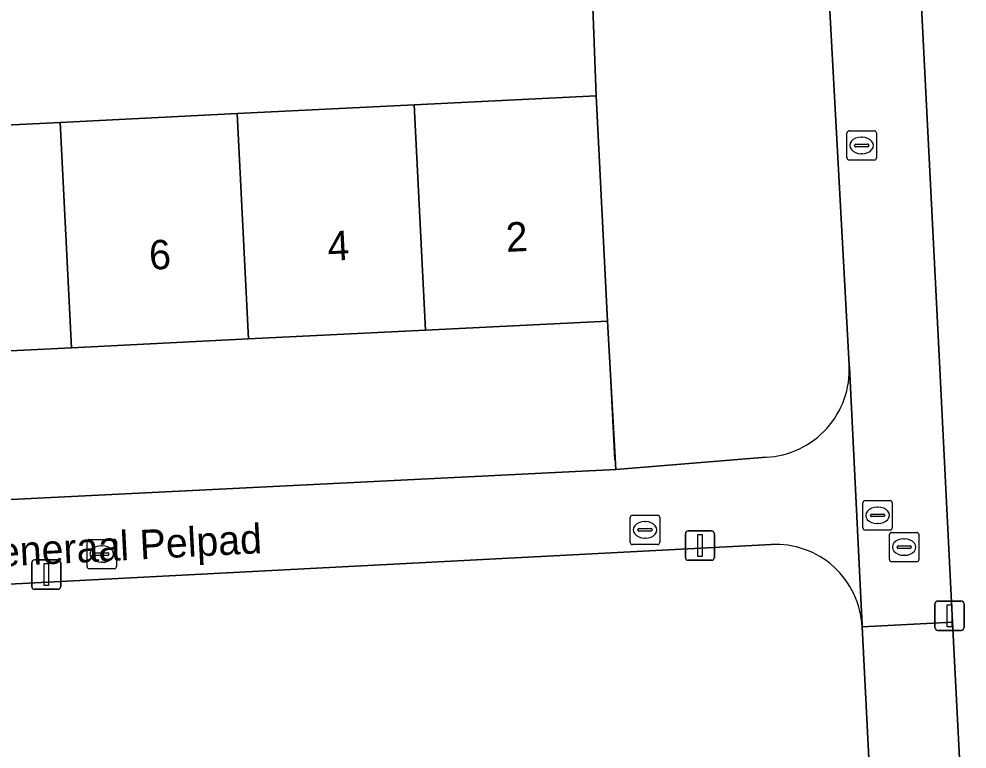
# Model space of a CAD drawing. Extents: x 161084 to 161928, y 385354 to 386522.
# Drawn here: x 161332.38 to 161364.66, y 385622.14 to 385646.99 of the extents above; entities that cross this region are included whole.
import ezdxf

# ---------------------------------------------------------------- set-up
doc = ezdxf.new("R2010")
doc.units = 0
for name, color, linetype in [('IMGEO_Brandkraan', 7, 'Continuous'), ('IMGEO_Erf', 7, 'Continuous'), ('IMGEO_Groenvoorziening', 7, 'Continuous'), ('IMGEO_Hek', 7, 'Continuous'), ('IMGEO_Kolk', 7, 'Continuous'), ('IMGEO_Lichtmast', 7, 'Continuous'), ('IMGEO_Openbare_ruimte_label', 7, 'Continuous'), ('IMGEO_Pand', 7, 'Continuous'), ('IMGEO_Pand_nummerreeks', 7, 'Continuous'), ('IMGEO_Rioolput', 7, 'Continuous'), ('IMGEO_Voetpad_open', 7, 'Continuous')]:
    doc.layers.add(name, color=color, linetype=linetype)

msp = doc.modelspace()

# ---------------------------------------------------------------- linework, layer by layer
at = {"layer": 'IMGEO_Brandkraan'}
for p, q in [((161362.02, 385628.59), (161362.02, 385629.442)), ((161362.095, 385629.516), (161362.947, 385629.516)), ((161362.508, 385629.296), (161362.533, 385629.296)), ((161363.021, 385629.442), (161363.021, 385628.59)), ((161362.279, 385629.01), (161362.279, 385629.022)), ((161362.717, 385628.973), (161362.319, 385628.973)), ((161362.322, 385629.059), (161362.72, 385629.059)), ((161362.763, 385629.022), (161362.763, 385629.01)), ((161362.531, 385628.736), (161362.506, 385628.736)), ((161362.947, 385628.516), (161362.095, 385628.516))]:
    msp.add_line(p, q, dxfattribs=at)
for points in [[(161362.02, 385628.59), (161362.02, 385629.442)], [(161362.095, 385629.516), (161362.947, 385629.516)], [(161363.021, 385629.442), (161363.021, 385628.59)], [(161362.947, 385628.516), (161362.095, 385628.516)]]:
    msp.add_lwpolyline(points, dxfattribs=at)
for centre, radius, start, end in [((161362.097, 385629.44), 0.0765, 91.552, 178.448), ((161362.097, 385629.44), 0.0765, 91.552, 178.448), ((161362.945, 385629.44), 0.0765, 1.552, 88.448), ((161362.945, 385629.44), 0.0765, 1.552, 88.448), ((161362.319, 385629.019), 0.0403, 85.8775, 175.7526), ((161362.316, 385629.009), 0.0366, 178.938, 274.7102), ((161362.72, 385629.016), 0.043, 264.8664, 352.4533), ((161362.724, 385629.021), 0.0386, 1.7309, 96.639), ((161362.097, 385628.592), 0.0765, 181.552, 268.448), ((161362.097, 385628.592), 0.0765, 181.552, 268.448), ((161362.945, 385628.592), 0.0765, 271.552, 358.448), ((161362.945, 385628.592), 0.0765, 271.552, 358.448)]:
    msp.add_arc(centre, radius, start, end, dxfattribs=at)
for centre, major_axis, ratio, start_param, end_param in [((161362.507, 385629.016), (-0.387, 0.002), 0.722429, 4.712389, 7.853982), ((161362.532, 385629.016), (-0.39, 0.002), 0.717154, 1.570796, 4.712389)]:
    msp.add_ellipse(centre, major_axis=major_axis, ratio=ratio, start_param=start_param, end_param=end_param, dxfattribs=at)
at = {"layer": 'IMGEO_Erf'}
for points in [[(161327.762, 385643.169), (161333.788, 385643.47), (161339.813, 385643.77), (161345.838, 385644.071), (161352.039, 385644.38), (161351.677, 385653.717), (161347.402, 385653.43), (161347.311, 385654.779), (161343.583, 385654.556), (161343.693, 385652.154), (161339.404, 385651.958), (161335.239, 385651.767), (161335.129, 385654.169), (161331.481, 385654.008)], [(161357.99, 385629.103), (161307.623, 385626.483)], [(161363.866, 385570.302), (161363.733, 385574.245), (161361.948, 385609.312), (161361.09, 385626.303)]]:
    msp.add_lwpolyline(points, dxfattribs=at)
msp.add_lwpolyline([(161352.422, 385636.709), (161346.221, 385636.4), (161340.196, 385636.099), (161334.171, 385635.799), (161328.145, 385635.498), (161322.12, 385635.198), (161316.094, 385634.897), (161309.893, 385634.588), (161310.128, 385629.541), (161352.704, 385631.654)], close=True, dxfattribs=at)
msp.add_arc((161358.143, 385626.157), 2.95, 2.8426, 92.9791, dxfattribs=at)
at = {"layer": 'IMGEO_Groenvoorziening'}
for points in [[(161355.738, 385671.168), (161346.292, 385670.411), (161347.242, 385655.814), (161351.516, 385656.102), (161351.677, 385653.717), (161352.039, 385644.38), (161352.422, 385636.709), (161352.704, 385631.654), (161357.823, 385632.072)], [(161360.647, 385635.203), (161358.834, 385668.49)], [(161364.697, 385651.886), (161364.492, 385651.808), (161364.294, 385651.713), (161364.106, 385651.6), (161363.928, 385651.471), (161363.763, 385651.327), (161363.611, 385651.168), (161363.474, 385650.997), (161363.353, 385650.814), (161363.249, 385650.621), (161363.162, 385650.419), (161363.094, 385650.211), (161363.045, 385649.997), (161363.015, 385649.779), (161363.004, 385649.56), (161363.007, 385649.433), (161363.707, 385635.535), (161364.165, 385626.458), (161364.763, 385614.768)]]:
    msp.add_lwpolyline(points, dxfattribs=at)
msp.add_arc((161357.672, 385635.048), 2.979, 272.9127, 2.9897, dxfattribs=at)
at = {"layer": 'IMGEO_Hek'}
for points in [[(161352.039, 385644.38), (161351.677, 385653.717)], [(161352.422, 385636.709), (161352.657, 385631.989)]]:
    msp.add_lwpolyline(points, dxfattribs=at)
at = {"layer": 'IMGEO_Kolk'}
for p, q in [((161360.649, 385643.186), (161361.501, 385643.186)), ((161360.574, 385642.26), (161360.574, 385643.112)), ((161361.062, 385642.966), (161361.087, 385642.966)), ((161361.575, 385643.112), (161361.575, 385642.26)), ((161360.833, 385642.68), (161360.833, 385642.692)), ((161361.271, 385642.643), (161360.873, 385642.643)), ((161360.876, 385642.729), (161361.274, 385642.729)), ((161361.317, 385642.692), (161361.317, 385642.68)), ((161361.501, 385642.186), (161360.649, 385642.186)), ((161361.085, 385642.406), (161361.06, 385642.406)), ((161353.196, 385629.176), (161353.196, 385630.028)), ((161353.271, 385630.102), (161354.123, 385630.102)), ((161354.197, 385630.028), (161354.197, 385629.176)), ((161353.455, 385629.596), (161353.455, 385629.608)), ((161353.498, 385629.645), (161353.896, 385629.645)), ((161353.684, 385629.882), (161353.709, 385629.882)), ((161353.939, 385629.608), (161353.939, 385629.596)), ((161334.773, 385629.278), (161335.625, 385629.278)), ((161353.893, 385629.559), (161353.495, 385629.559)), ((161353.707, 385629.322), (161353.682, 385629.322)), ((161334.698, 385628.352), (161334.698, 385629.204)), ((161335.186, 385629.058), (161335.211, 385629.058)), ((161335.699, 385629.204), (161335.699, 385628.352)), ((161354.123, 385629.102), (161353.271, 385629.102)), ((161334.957, 385628.772), (161334.957, 385628.784)), ((161335.395, 385628.735), (161334.997, 385628.735)), ((161335, 385628.821), (161335.398, 385628.821)), ((161335.441, 385628.784), (161335.441, 385628.772)), ((161335.625, 385628.278), (161334.773, 385628.278)), ((161335.209, 385628.498), (161335.184, 385628.498))]:
    msp.add_line(p, q, dxfattribs=at)
for points in [[(161360.649, 385643.186), (161361.501, 385643.186)], [(161360.574, 385642.26), (161360.574, 385643.112)], [(161361.575, 385643.112), (161361.575, 385642.26)], [(161361.501, 385642.186), (161360.649, 385642.186)], [(161353.196, 385629.176), (161353.196, 385630.028)], [(161353.271, 385630.102), (161354.123, 385630.102)], [(161354.197, 385630.028), (161354.197, 385629.176)], [(161334.773, 385629.278), (161335.625, 385629.278)], [(161334.698, 385628.352), (161334.698, 385629.204)], [(161335.699, 385629.204), (161335.699, 385628.352)], [(161354.123, 385629.102), (161353.271, 385629.102)], [(161335.625, 385628.278), (161334.773, 385628.278)]]:
    msp.add_lwpolyline(points, dxfattribs=at)
for centre, radius, start, end in [((161360.651, 385643.11), 0.0765, 91.552, 178.448), ((161360.651, 385643.11), 0.0765, 91.552, 178.448), ((161361.499, 385643.11), 0.0765, 1.552, 88.448), ((161361.499, 385643.11), 0.0765, 1.552, 88.448), ((161360.873, 385642.689), 0.0403, 85.8775, 175.7526), ((161360.87, 385642.679), 0.0366, 178.938, 274.7102), ((161361.274, 385642.686), 0.043, 264.8664, 352.4533), ((161361.278, 385642.691), 0.0386, 1.7309, 96.639), ((161360.651, 385642.262), 0.0765, 181.552, 268.448), ((161360.651, 385642.262), 0.0765, 181.552, 268.448), ((161361.499, 385642.262), 0.0765, 271.552, 358.448), ((161361.499, 385642.262), 0.0765, 271.552, 358.448), ((161353.273, 385630.026), 0.0765, 91.552, 178.448), ((161353.273, 385630.026), 0.0765, 91.552, 178.448), ((161354.121, 385630.026), 0.0765, 1.552, 88.448), ((161354.121, 385630.026), 0.0765, 1.552, 88.448), ((161353.495, 385629.605), 0.0403, 85.8775, 175.7526), ((161353.492, 385629.595), 0.0366, 178.938, 274.7102), ((161353.896, 385629.602), 0.043, 264.8664, 352.4533), ((161353.9, 385629.607), 0.0386, 1.7309, 96.639), ((161334.775, 385629.202), 0.0765, 91.552, 178.448), ((161334.775, 385629.202), 0.0765, 91.552, 178.448), ((161335.623, 385629.202), 0.0765, 1.552, 88.448), ((161335.623, 385629.202), 0.0765, 1.552, 88.448), ((161353.273, 385629.178), 0.0765, 181.552, 268.448), ((161353.273, 385629.178), 0.0765, 181.552, 268.448), ((161354.121, 385629.178), 0.0765, 271.552, 358.448), ((161354.121, 385629.178), 0.0765, 271.552, 358.448), ((161334.997, 385628.781), 0.0403, 85.8775, 175.7526), ((161334.994, 385628.771), 0.0366, 178.938, 274.7102), ((161335.398, 385628.778), 0.043, 264.8664, 352.4533), ((161335.402, 385628.783), 0.0386, 1.7309, 96.639), ((161334.775, 385628.354), 0.0765, 181.552, 268.448), ((161334.775, 385628.354), 0.0765, 181.552, 268.448), ((161335.623, 385628.354), 0.0765, 271.552, 358.448), ((161335.623, 385628.354), 0.0765, 271.552, 358.448)]:
    msp.add_arc(centre, radius, start, end, dxfattribs=at)
for centre, major_axis, ratio, start_param, end_param in [((161361.061, 385642.686), (-0.387, 0.002), 0.722429, 4.712389, 7.853982), ((161361.086, 385642.686), (-0.39, 0.002), 0.717154, 1.570796, 4.712389), ((161353.683, 385629.602), (-0.387, 0.002), 0.722429, 4.712389, 7.853982), ((161353.708, 385629.602), (-0.39, 0.002), 0.717154, 1.570796, 4.712389), ((161335.185, 385628.778), (-0.387, 0.002), 0.722429, 4.712389, 7.853982), ((161335.21, 385628.778), (-0.39, 0.002), 0.717154, 1.570796, 4.712389)]:
    msp.add_ellipse(centre, major_axis=major_axis, ratio=ratio, start_param=start_param, end_param=end_param, dxfattribs=at)
at = {"layer": 'IMGEO_Lichtmast'}
for p, q in [((161355.17, 385629.567), (161355.96, 385629.567)), ((161355.96, 385629.567), (161355.17, 385629.567)), ((161355.07, 385628.667), (161355.07, 385629.467)), ((161355.07, 385629.467), (161355.07, 385628.667)), ((161356.06, 385629.467), (161356.06, 385628.667)), ((161356.06, 385628.667), (161356.06, 385629.467)), ((161332.816, 385627.68), (161332.816, 385628.48)), ((161332.816, 385628.48), (161332.816, 385627.68)), ((161332.916, 385628.58), (161333.706, 385628.58)), ((161333.706, 385628.58), (161332.916, 385628.58)), ((161333.806, 385628.48), (161333.806, 385627.68)), ((161333.806, 385627.68), (161333.806, 385628.48)), ((161355.96, 385628.567), (161355.17, 385628.567)), ((161355.17, 385628.567), (161355.96, 385628.567)), ((161333.706, 385627.58), (161332.916, 385627.58)), ((161332.916, 385627.58), (161333.706, 385627.58)), ((161363.57, 385626.281), (161363.57, 385627.081)), ((161363.57, 385627.081), (161363.57, 385626.281)), ((161363.67, 385627.181), (161364.46, 385627.181)), ((161364.46, 385627.181), (161363.67, 385627.181)), ((161364.56, 385627.081), (161364.56, 385626.281)), ((161364.56, 385626.281), (161364.56, 385627.081)), ((161364.46, 385626.181), (161363.67, 385626.181)), ((161363.67, 385626.181), (161364.46, 385626.181))]:
    msp.add_line(p, q, dxfattribs=at)
for points in [[(161355.49, 385629.442), (161355.64, 385629.442), (161355.64, 385628.692), (161355.49, 385628.692), (161355.49, 385629.442)], [(161333.236, 385628.455), (161333.386, 385628.455), (161333.386, 385627.705), (161333.236, 385627.705), (161333.236, 385628.455)], [(161363.99, 385627.056), (161364.14, 385627.056), (161364.14, 385626.306), (161363.99, 385626.306), (161363.99, 385627.056)]]:
    msp.add_lwpolyline(points, dxfattribs=at)
for centre, start, end in [((161355.17, 385629.467), 90, 180), ((161355.17, 385629.467), 90, 180), ((161355.96, 385629.467), 0, 90), ((161355.96, 385629.467), 360, 90), ((161355.17, 385628.667), 180, 270), ((161355.17, 385628.667), 180, 270), ((161355.96, 385628.667), 270, 0), ((161355.96, 385628.667), 270, 0), ((161332.916, 385628.48), 90, 180), ((161332.916, 385628.48), 90, 180), ((161333.706, 385628.48), 0, 90), ((161333.706, 385628.48), 360, 90), ((161332.916, 385627.68), 180, 270), ((161332.916, 385627.68), 180, 270), ((161333.706, 385627.68), 270, 0), ((161333.706, 385627.68), 270, 0), ((161363.67, 385627.081), 90, 180), ((161363.67, 385627.081), 90, 180), ((161364.46, 385627.081), 0, 90), ((161364.46, 385627.081), 360, 90), ((161363.67, 385626.281), 180, 270), ((161363.67, 385626.281), 180, 270), ((161364.46, 385626.281), 270, 0), ((161364.46, 385626.281), 270, 0)]:
    msp.add_arc(centre, 0.1, start, end, dxfattribs=at)
at = {"layer": 'IMGEO_Pand'}
for points in [[(161346.221, 385636.4), (161352.422, 385636.709), (161352.039, 385644.38), (161345.838, 385644.071)], [(161334.171, 385635.799), (161340.196, 385636.099), (161339.813, 385643.77), (161333.788, 385643.47)], [(161345.838, 385644.071), (161339.813, 385643.77), (161340.196, 385636.099), (161346.221, 385636.4)], [(161328.145, 385635.498), (161334.171, 385635.799), (161333.788, 385643.47), (161327.762, 385643.169)]]:
    msp.add_lwpolyline(points, close=True, dxfattribs=at)
at = {"layer": 'IMGEO_Rioolput'}
for p, q in [((161361.19, 385630.597), (161362.042, 385630.597)), ((161361.115, 385629.671), (161361.115, 385630.523)), ((161361.603, 385630.377), (161361.628, 385630.377)), ((161362.116, 385630.523), (161362.116, 385629.671)), ((161361.374, 385630.091), (161361.374, 385630.103)), ((161361.812, 385630.054), (161361.414, 385630.054)), ((161361.417, 385630.14), (161361.815, 385630.14)), ((161361.858, 385630.103), (161361.858, 385630.091)), ((161362.042, 385629.597), (161361.19, 385629.597)), ((161361.626, 385629.817), (161361.601, 385629.817))]:
    msp.add_line(p, q, dxfattribs=at)
for points in [[(161361.19, 385630.597), (161362.042, 385630.597)], [(161361.115, 385629.671), (161361.115, 385630.523)], [(161362.116, 385630.523), (161362.116, 385629.671)], [(161362.042, 385629.597), (161361.19, 385629.597)]]:
    msp.add_lwpolyline(points, dxfattribs=at)
for centre, radius, start, end in [((161361.192, 385630.521), 0.0765, 91.552, 178.448), ((161361.192, 385630.521), 0.0765, 91.552, 178.448), ((161362.04, 385630.521), 0.0765, 1.552, 88.448), ((161362.04, 385630.521), 0.0765, 1.552, 88.448), ((161361.414, 385630.1), 0.0403, 85.8775, 175.7526), ((161361.411, 385630.09), 0.0366, 178.938, 274.7102), ((161361.815, 385630.097), 0.043, 264.8664, 352.4533), ((161361.819, 385630.102), 0.0386, 1.7309, 96.639), ((161361.192, 385629.673), 0.0765, 181.552, 268.448), ((161361.192, 385629.673), 0.0765, 181.552, 268.448), ((161362.04, 385629.673), 0.0765, 271.552, 358.448), ((161362.04, 385629.673), 0.0765, 271.552, 358.448)]:
    msp.add_arc(centre, radius, start, end, dxfattribs=at)
for centre, major_axis, ratio, start_param, end_param in [((161361.602, 385630.097), (-0.387, 0.002), 0.722429, 4.712389, 7.853982), ((161361.627, 385630.097), (-0.39, 0.002), 0.717154, 1.570796, 4.712389)]:
    msp.add_ellipse(centre, major_axis=major_axis, ratio=ratio, start_param=start_param, end_param=end_param, dxfattribs=at)
at = {"layer": 'IMGEO_Voetpad_open'}
for points in [[(161358.834, 385668.49), (161360.647, 385635.203), (161360.656, 385635.14), (161361.092, 385626.358), (161361.09, 385626.303), (161364.165, 385626.458), (161363.707, 385635.535), (161363.007, 385649.433), (161363.004, 385649.56), (161362.696, 385656.941), (161358.884, 385733.846)], [(161361.09, 385626.303), (161361.092, 385626.358), (161360.656, 385635.14), (161360.647, 385635.203)], [(161357.823, 385632.072), (161352.704, 385631.654), (161310.128, 385629.541), (161307.156, 385629.45)], [(161307.623, 385626.483), (161357.99, 385629.103)], [(161365.189, 385607.142), (161364.763, 385614.768), (161364.165, 385626.458), (161361.09, 385626.303), (161361.948, 385609.312), (161363.733, 385574.245), (161363.866, 385570.302)]]:
    msp.add_lwpolyline(points, dxfattribs=at)
for centre, radius, start, end in [((161357.672, 385635.048), 2.979, 272.9127, 2.9897), ((161358.143, 385626.157), 2.95, 2.8426, 92.9791)]:
    msp.add_arc(centre, radius, start, end, dxfattribs=at)

# ---------------------------------------------------------------- texts
at = {"layer": 'IMGEO_Openbare_ruimte_label'}
msp.add_text('Generaal Pelpad', height=1, rotation=2.9797, dxfattribs=at).set_placement((161330.65, 385628.291))
at = {"layer": 'IMGEO_Pand_nummerreeks'}
for s, p in [('2', (161348.982, 385639.06)), ('4', (161342.908, 385638.757)), ('6', (161336.833, 385638.454))]:
    msp.add_text(s, height=1, rotation=2.8551, dxfattribs=at).set_placement(p)

doc.saveas('drawing.dxf')
